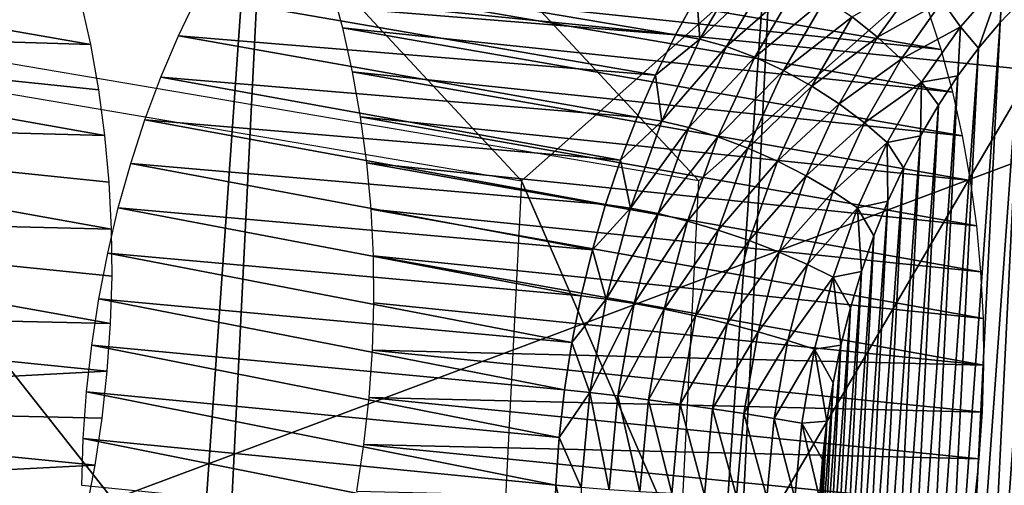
# Model space of a CAD drawing. Header units: millimetres. Extents: x -99 to 221, y -61 to 39.
# Tile 646 of 656: x 206.18 to 209.32, y 26.46 to 27.94. Entities that reach past the tile are written whole.
import ezdxf

# ---------------------------------------------------------------- set-up
doc = ezdxf.new("R2010")
doc.units = ezdxf.units.MM
doc.header["$LTSCALE"] = 33.374815
for name, color, linetype in [('33', 7, 'CONTINUOUS'), ('35', 7, 'CONTINUOUS'), ('49', 7, 'CONTINUOUS'), ('52', 7, 'CONTINUOUS'), ('92', 7, 'CONTINUOUS'), ('93', 7, 'CONTINUOUS'), ('94', 7, 'CONTINUOUS'), ('95', 7, 'CONTINUOUS'), ('97', 7, 'CONTINUOUS'), ('99', 7, 'CONTINUOUS')]:
    doc.layers.add(name, color=color, linetype=linetype)

msp = doc.modelspace()

# ---------------------------------------------------------------- linework, layer by layer
at = {"layer": '33', "color": 7, "linetype": 'CONTINUOUS'}
for points in [[(207.0578, 30.5035, -203.4012), (201.1174, -54.5208, -200.8429), (205.4371, 31.9106, -205.1626), (207.0578, 30.5035, -203.4012)], [(202.8787, -53.1137, -199.2222), (201.1174, -54.5208, -200.8429), (207.0578, 30.5035, -203.4012), (202.8787, -53.1137, -199.2222)], [(208.6133, 28.9647, -201.6918), (202.8787, -53.1137, -199.2222), (207.0578, 30.5035, -203.4012), (208.6133, 28.9647, -201.6918)], [(204.5881, -51.5749, -197.6666), (202.8787, -53.1137, -199.2222), (208.6133, 28.9647, -201.6918), (204.5881, -51.5749, -197.6666)], [(210.0988, 27.2993, -200.0399), (204.5881, -51.5749, -197.6666), (208.6133, 28.9647, -201.6918), (210.0988, 27.2993, -200.0399)], [(206.2401, -49.9095, -196.1811), (204.5881, -51.5749, -197.6666), (210.0988, 27.2993, -200.0399), (206.2401, -49.9095, -196.1811)], [(211.5096, 25.5123, -198.4505), (206.2401, -49.9095, -196.1811), (210.0988, 27.2993, -200.0399), (211.5096, 25.5123, -198.4505)]]:
    msp.add_3dface(points, dxfattribs=at)
at = {"layer": '35', "color": 7, "linetype": 'CONTINUOUS'}
for points in [[(208.4856, 29.4067, -201.1549), (205.0486, 28.218, -194.5488), (209.9861, 27.7245, -199.4863), (208.4856, 29.4067, -201.1549)], [(205.0486, 28.218, -194.5488), (206.4737, 26.413, -192.9434), (209.9861, 27.7245, -199.4863), (205.0486, 28.218, -194.5488)], [(209.9861, 27.7245, -199.4863), (206.4737, 26.413, -192.9434), (211.4111, 25.9195, -197.8808), (209.9861, 27.7245, -199.4863)]]:
    msp.add_3dface(points, dxfattribs=at)
at = {"layer": '49', "color": 7, "linetype": 'CONTINUOUS'}
msp.add_3dface([(205.8668, 26.0764, -192.8077), (206.4737, 26.413, -192.9434), (205.0486, 28.218, -194.5488), (205.8668, 26.0764, -192.8077)], dxfattribs=at)
at = {"layer": '52', "color": 7, "linetype": 'CONTINUOUS'}
for points in [[(208.6133, 28.9647, -201.6918), (208.4856, 29.4067, -201.1549), (209.9861, 27.7245, -199.4863), (208.6133, 28.9647, -201.6918)], [(210.0988, 27.2993, -200.0399), (208.6133, 28.9647, -201.6918), (209.9861, 27.7245, -199.4863), (210.0988, 27.2993, -200.0399)]]:
    msp.add_3dface(points, dxfattribs=at)
at = {"layer": '92', "color": 7, "linetype": 'CONTINUOUS'}
for points in [[(209.453, 28.0814, -244.5721), (209.531, 28.1454, -244.5005), (209.2866, 24.7521, -244.4057), (209.453, 28.0814, -244.5721)], [(209.2866, 24.7521, -244.4057), (209.531, 28.1454, -244.5005), (209.3582, 24.6882, -244.3277), (209.2866, 24.7521, -244.4057)], [(209.2183, 24.8225, -244.4811), (209.453, 28.0814, -244.5721), (209.2866, 24.7521, -244.4057), (209.2183, 24.8225, -244.4811)], [(209.3776, 28.0111, -244.6405), (209.453, 28.0814, -244.5721), (209.2183, 24.8225, -244.4811), (209.3776, 28.0111, -244.6405)], [(209.1534, 24.8991, -244.5536), (209.3776, 28.0111, -244.6405), (209.2183, 24.8225, -244.4811), (209.1534, 24.8991, -244.5536)], [(209.3051, 27.9345, -244.7053), (209.3776, 28.0111, -244.6405), (209.1534, 24.8991, -244.5536), (209.3051, 27.9345, -244.7053)], [(209.0925, 24.9814, -244.6228), (209.3051, 27.9345, -244.7053), (209.1534, 24.8991, -244.5536), (209.0925, 24.9814, -244.6228)], [(209.2359, 27.8522, -244.7663), (209.3051, 27.9345, -244.7053), (209.0925, 24.9814, -244.6228), (209.2359, 27.8522, -244.7663)], [(209.0355, 25.0694, -244.6886), (209.2359, 27.8522, -244.7663), (209.0925, 24.9814, -244.6228), (209.0355, 25.0694, -244.6886)], [(209.1701, 27.7642, -244.8233), (209.2359, 27.8522, -244.7663), (209.0355, 25.0694, -244.6886), (209.1701, 27.7642, -244.8233)], [(208.9828, 25.1626, -244.7506), (209.1701, 27.7642, -244.8233), (209.0355, 25.0694, -244.6886), (208.9828, 25.1626, -244.7506)], [(209.1081, 27.671, -244.876), (209.1701, 27.7642, -244.8233), (208.9828, 25.1626, -244.7506), (209.1081, 27.671, -244.876)], [(208.9345, 25.2606, -244.8086), (209.1081, 27.671, -244.876), (208.9828, 25.1626, -244.7506), (208.9345, 25.2606, -244.8086)], [(209.0501, 27.573, -244.9242), (209.1081, 27.671, -244.876), (208.9345, 25.2606, -244.8086), (209.0501, 27.573, -244.9242)], [(208.8909, 25.3631, -244.8625), (209.0501, 27.573, -244.9242), (208.9345, 25.2606, -244.8086), (208.8909, 25.3631, -244.8625)], [(208.9962, 27.4705, -244.9678), (209.0501, 27.573, -244.9242), (208.8909, 25.3631, -244.8625), (208.9962, 27.4705, -244.9678)], [(208.8521, 25.4696, -244.9119), (208.9962, 27.4705, -244.9678), (208.8909, 25.3631, -244.8625), (208.8521, 25.4696, -244.9119)], [(208.9468, 27.364, -245.0066), (208.9962, 27.4705, -244.9678), (208.8521, 25.4696, -244.9119), (208.9468, 27.364, -245.0066)], [(208.8182, 25.5799, -244.9568), (208.9468, 27.364, -245.0066), (208.8521, 25.4696, -244.9119), (208.8182, 25.5799, -244.9568)], [(208.9019, 27.2537, -245.0405), (208.9468, 27.364, -245.0066), (208.8182, 25.5799, -244.9568), (208.9019, 27.2537, -245.0405)], [(208.7895, 25.6933, -244.9969), (208.9019, 27.2537, -245.0405), (208.8182, 25.5799, -244.9568), (208.7895, 25.6933, -244.9969)], [(208.8618, 27.1403, -245.0692), (208.9019, 27.2537, -245.0405), (208.7895, 25.6933, -244.9969), (208.8618, 27.1403, -245.0692)], [(208.8267, 27.0241, -245.0927), (208.8618, 27.1403, -245.0692), (208.766, 25.8095, -245.032), (208.8267, 27.0241, -245.0927)], [(208.766, 25.8095, -245.032), (208.8618, 27.1403, -245.0692), (208.7895, 25.6933, -244.9969), (208.766, 25.8095, -245.032)], [(208.7477, 25.9282, -245.0621), (208.8267, 27.0241, -245.0927), (208.766, 25.8095, -245.032), (208.7477, 25.9282, -245.0621)], [(208.7966, 26.9054, -245.111), (208.8267, 27.0241, -245.0927), (208.7477, 25.9282, -245.0621), (208.7966, 26.9054, -245.111)], [(208.7349, 26.0486, -245.087), (208.7966, 26.9054, -245.111), (208.7477, 25.9282, -245.0621), (208.7349, 26.0486, -245.087)], [(208.7717, 26.785, -245.1238), (208.7966, 26.9054, -245.111), (208.7349, 26.0486, -245.087), (208.7717, 26.785, -245.1238)], [(208.7274, 26.1706, -245.1067), (208.7717, 26.785, -245.1238), (208.7349, 26.0486, -245.087), (208.7274, 26.1706, -245.1067)], [(208.752, 26.663, -245.1313), (208.7717, 26.785, -245.1238), (208.7274, 26.1706, -245.1067), (208.752, 26.663, -245.1313)], [(208.7254, 26.2934, -245.121), (208.752, 26.663, -245.1313), (208.7274, 26.1706, -245.1067), (208.7254, 26.2934, -245.121)], [(208.7377, 26.5402, -245.1333), (208.752, 26.663, -245.1313), (208.7254, 26.2934, -245.121), (208.7377, 26.5402, -245.1333)], [(208.7288, 26.4168, -245.1299), (208.7377, 26.5402, -245.1333), (208.7254, 26.2934, -245.121), (208.7288, 26.4168, -245.1299)]]:
    msp.add_3dface(points, dxfattribs=at)
at = {"layer": '93', "color": 7, "linetype": 'CONTINUOUS'}
for points in [[(206.8097, 28.1425, -243.3936), (208.2685, 27.8953, -244.8992), (206.7439, 28.0194, -243.4471), (206.8097, 28.1425, -243.3936)], [(208.3374, 28.0193, -244.8427), (208.2685, 27.8953, -244.8992), (206.8097, 28.1425, -243.3936), (208.3374, 28.0193, -244.8427)], [(206.7439, 28.0194, -243.4471), (208.2047, 27.7662, -244.9501), (206.6829, 27.8917, -243.4953), (206.7439, 28.0194, -243.4471)], [(208.2685, 27.8953, -244.8992), (208.2047, 27.7662, -244.9501), (206.7439, 28.0194, -243.4471), (208.2685, 27.8953, -244.8992)], [(206.6829, 27.8917, -243.4953), (208.1461, 27.6326, -244.9954), (206.627, 27.7597, -243.5381), (206.6829, 27.8917, -243.4953)], [(208.2047, 27.7662, -244.9501), (208.1461, 27.6326, -244.9954), (206.6829, 27.8917, -243.4953), (208.2047, 27.7662, -244.9501)], [(206.627, 27.7597, -243.5381), (208.093, 27.495, -245.0347), (206.5762, 27.624, -243.5752), (206.627, 27.7597, -243.5381)], [(208.1461, 27.6326, -244.9954), (208.093, 27.495, -245.0347), (206.627, 27.7597, -243.5381), (208.1461, 27.6326, -244.9954)], [(206.5762, 27.624, -243.5752), (208.0455, 27.3537, -245.068), (206.5309, 27.485, -243.6067), (206.5762, 27.624, -243.5752)], [(208.093, 27.495, -245.0347), (208.0455, 27.3537, -245.068), (206.5762, 27.624, -243.5752), (208.093, 27.495, -245.0347)], [(206.5309, 27.485, -243.6067), (208.0039, 27.2093, -245.0953), (206.4911, 27.3431, -243.6322), (206.5309, 27.485, -243.6067)], [(208.0455, 27.3537, -245.068), (208.0039, 27.2093, -245.0953), (206.5309, 27.485, -243.6067), (208.0455, 27.3537, -245.068)], [(206.4911, 27.3431, -243.6322), (207.9682, 27.0623, -245.1162), (206.4571, 27.1988, -243.6519), (206.4911, 27.3431, -243.6322)], [(208.0039, 27.2093, -245.0953), (207.9682, 27.0623, -245.1162), (206.4911, 27.3431, -243.6322), (208.0039, 27.2093, -245.0953)], [(206.4571, 27.1988, -243.6519), (207.9386, 26.9132, -245.1309), (206.4287, 27.0526, -243.6656), (206.4571, 27.1988, -243.6519)], [(207.9682, 27.0623, -245.1162), (207.9386, 26.9132, -245.1309), (206.4571, 27.1988, -243.6519), (207.9682, 27.0623, -245.1162)], [(206.4287, 27.0526, -243.6656), (207.9152, 26.7625, -245.1393), (206.4063, 26.9049, -243.6733), (206.4287, 27.0526, -243.6656)], [(207.9386, 26.9132, -245.1309), (207.9152, 26.7625, -245.1393), (206.4287, 27.0526, -243.6656), (207.9386, 26.9132, -245.1309)], [(206.4063, 26.9049, -243.6733), (207.8981, 26.6108, -245.1412), (206.3898, 26.7563, -243.6749), (206.4063, 26.9049, -243.6733)], [(207.9152, 26.7625, -245.1393), (207.8981, 26.6108, -245.1412), (206.4063, 26.9049, -243.6733), (207.9152, 26.7625, -245.1393)], [(206.3898, 26.7563, -243.6749), (207.8873, 26.4585, -245.1368), (206.3794, 26.6072, -243.6705), (206.3898, 26.7563, -243.6749)], [(207.8981, 26.6108, -245.1412), (207.8873, 26.4585, -245.1368), (206.3898, 26.7563, -243.6749), (207.8981, 26.6108, -245.1412)], [(187.3694, 26.4159, -223.957), (187.2234, 26.6661, -224.128), (208.3102, 24.6663, -244.5348), (187.3694, 26.4159, -223.957)], [(208.3102, 24.6663, -244.5348), (187.2234, 26.6661, -224.128), (208.2433, 24.7791, -244.613), (208.3102, 24.6663, -244.5348)], [(208.2433, 24.7791, -244.613), (187.2234, 26.6661, -224.128), (208.1814, 24.8977, -244.6867), (208.2433, 24.7791, -244.613)], [(208.1814, 24.8977, -244.6867), (187.2234, 26.6661, -224.128), (194.3506, 26.2085, -231.2742), (208.1814, 24.8977, -244.6867)], [(206.3794, 26.6072, -243.6705), (207.8829, 26.3062, -245.126), (206.3749, 26.458, -243.66), (206.3794, 26.6072, -243.6705)], [(207.8873, 26.4585, -245.1368), (207.8829, 26.3062, -245.126), (206.3794, 26.6072, -243.6705), (207.8873, 26.4585, -245.1368)]]:
    msp.add_3dface(points, dxfattribs=at)
at = {"layer": '94', "color": 7, "linetype": 'CONTINUOUS'}
for points in [[(204.4817, 27.9226, -234.3577), (206.4033, 27.8638, -236.3999), (204.4251, 28.21, -234.443), (204.4817, 27.9226, -234.3577)], [(206.4033, 27.8638, -236.3999), (206.372, 28.0049, -236.4453), (204.4251, 28.21, -234.443), (206.4033, 27.8638, -236.3999)], [(207.1693, 28.0544, -237.3542), (209.1162, 27.8481, -239.3564), (207.1266, 28.1881, -237.4102), (207.1693, 28.0544, -237.3542)], [(209.1162, 27.8481, -239.3564), (209.0734, 27.9806, -239.4124), (207.1266, 28.1881, -237.4102), (209.1162, 27.8481, -239.3564)], [(207.2064, 27.917, -237.3034), (209.1533, 27.7119, -239.3057), (207.1693, 28.0544, -237.3542), (207.2064, 27.917, -237.3034)], [(209.1533, 27.7119, -239.3057), (209.1162, 27.8481, -239.3564), (207.1693, 28.0544, -237.3542), (209.1533, 27.7119, -239.3057)], [(204.5147, 27.6258, -234.295), (206.4483, 27.5734, -236.3258), (204.4817, 27.9226, -234.3577), (204.5147, 27.6258, -234.295)], [(206.4483, 27.5734, -236.3258), (206.4288, 27.7198, -236.36), (204.4817, 27.9226, -234.3577), (206.4483, 27.5734, -236.3258)], [(206.4288, 27.7198, -236.36), (206.4033, 27.8638, -236.3999), (204.4817, 27.9226, -234.3577), (206.4288, 27.7198, -236.36)], [(207.2377, 27.7764, -237.258), (209.1847, 27.5724, -239.2604), (207.2064, 27.917, -237.3034), (207.2377, 27.7764, -237.258)], [(209.1847, 27.5724, -239.2604), (209.1533, 27.7119, -239.3057), (207.2064, 27.917, -237.3034), (209.1847, 27.5724, -239.2604)], [(207.2632, 27.6329, -237.2182), (209.2102, 27.43, -239.2206), (207.2377, 27.7764, -237.258), (207.2632, 27.6329, -237.2182)], [(209.2102, 27.43, -239.2206), (209.1847, 27.5724, -239.2604), (207.2377, 27.7764, -237.258), (209.2102, 27.43, -239.2206)], [(204.5237, 27.3234, -234.2558), (206.4695, 27.2755, -236.2749), (204.5147, 27.6258, -234.295), (204.5237, 27.3234, -234.2558)], [(206.4695, 27.2755, -236.2749), (206.4619, 27.4252, -236.2974), (204.5147, 27.6258, -234.295), (206.4695, 27.2755, -236.2749)], [(206.4619, 27.4252, -236.2974), (206.4483, 27.5734, -236.3258), (204.5147, 27.6258, -234.295), (206.4619, 27.4252, -236.2974)], [(207.2828, 27.487, -237.184), (209.2299, 27.2853, -239.1864), (207.2632, 27.6329, -237.2182), (207.2828, 27.487, -237.184)], [(209.2299, 27.2853, -239.1864), (209.2102, 27.43, -239.2206), (207.2632, 27.6329, -237.2182), (209.2299, 27.2853, -239.1864)], [(207.2964, 27.3392, -237.1556), (209.2435, 27.1386, -239.1581), (207.2828, 27.487, -237.184), (207.2964, 27.3392, -237.1556)], [(209.2435, 27.1386, -239.1581), (209.2299, 27.2853, -239.1864), (207.2828, 27.487, -237.184), (209.2435, 27.1386, -239.1581)], [(207.304, 27.19, -237.1331), (209.2512, 26.9905, -239.1357), (207.2964, 27.3392, -237.1556), (207.304, 27.19, -237.1331)], [(209.2512, 26.9905, -239.1357), (209.2435, 27.1386, -239.1581), (207.2964, 27.3392, -237.1556), (209.2512, 26.9905, -239.1357)], [(204.5085, 27.019, -234.2406), (206.4664, 26.9738, -236.2478), (204.5237, 27.3234, -234.2558), (204.5085, 27.019, -234.2406)], [(206.4664, 26.9738, -236.2478), (206.471, 27.1249, -236.2584), (204.5237, 27.3234, -234.2558), (206.4664, 26.9738, -236.2478)], [(206.471, 27.1249, -236.2584), (206.4695, 27.2755, -236.2749), (204.5237, 27.3234, -234.2558), (206.471, 27.1249, -236.2584)], [(207.3055, 27.0398, -237.1166), (209.2528, 26.8413, -239.1192), (207.304, 27.19, -237.1331), (207.3055, 27.0398, -237.1166)], [(209.2528, 26.8413, -239.1192), (209.2512, 26.9905, -239.1357), (207.304, 27.19, -237.1331), (209.2528, 26.8413, -239.1192)], [(204.4693, 26.7165, -234.2495), (206.4559, 26.8227, -236.2433), (204.5085, 27.019, -234.2406), (204.4693, 26.7165, -234.2495)], [(206.4559, 26.8227, -236.2433), (206.4664, 26.9738, -236.2478), (204.5085, 27.019, -234.2406), (206.4559, 26.8227, -236.2433)], [(207.301, 26.8892, -237.1061), (209.2528, 26.8413, -239.1192), (207.3055, 27.0398, -237.1166), (207.301, 26.8892, -237.1061)], [(207.2905, 26.7385, -237.1015), (209.2483, 26.6918, -239.1087), (207.301, 26.8892, -237.1061), (207.2905, 26.7385, -237.1015)], [(209.2483, 26.6918, -239.1087), (209.2528, 26.8413, -239.1192), (207.301, 26.8892, -237.1061), (209.2483, 26.6918, -239.1087)], [(206.4393, 26.672, -236.2448), (206.4559, 26.8227, -236.2433), (204.4693, 26.7165, -234.2495), (206.4393, 26.672, -236.2448)], [(207.2739, 26.5883, -237.1031), (209.2378, 26.5422, -239.1042), (207.2905, 26.7385, -237.1015), (207.2739, 26.5883, -237.1031)], [(209.2378, 26.5422, -239.1042), (209.2483, 26.6918, -239.1087), (207.2905, 26.7385, -237.1015), (209.2378, 26.5422, -239.1042)], [(204.4066, 26.4198, -234.2825), (206.4168, 26.5224, -236.2523), (204.4693, 26.7165, -234.2495), (204.4066, 26.4198, -234.2825)], [(206.4168, 26.5224, -236.2523), (206.4393, 26.672, -236.2448), (204.4693, 26.7165, -234.2495), (206.4168, 26.5224, -236.2523)], [(190.5404, 26.6661, -220.811), (190.3694, 26.4159, -220.957), (211.0254, 24.7791, -241.8308), (190.5404, 26.6661, -220.811)], [(209.2356, 25.1114, -239.8149), (190.5404, 26.6661, -220.811), (209.6526, 25.0718, -240.2438), (209.2356, 25.1114, -239.8149)], [(206.035, 25.4151, -236.5235), (190.5404, 26.6661, -220.811), (206.4528, 25.3754, -236.9532), (206.035, 25.4151, -236.5235)], [(206.4528, 25.3754, -236.9532), (190.5404, 26.6661, -220.811), (206.8698, 25.3359, -237.382), (206.4528, 25.3754, -236.9532)], [(211.0991, 24.8977, -241.769), (190.5404, 26.6661, -220.811), (211.0254, 24.7791, -241.8308), (211.0991, 24.8977, -241.769)], [(190.5404, 26.6661, -220.811), (211.0991, 24.8977, -241.769), (209.6526, 25.0718, -240.2438), (190.5404, 26.6661, -220.811)], [(208.8177, 25.151, -239.3853), (190.5404, 26.6661, -220.811), (209.2356, 25.1114, -239.8149), (208.8177, 25.151, -239.3853)], [(190.5404, 26.6661, -220.811), (208.8177, 25.151, -239.3853), (206.8698, 25.3359, -237.382), (190.5404, 26.6661, -220.811)], [(207.2514, 26.4391, -237.1107), (209.2213, 26.3931, -239.1058), (207.2739, 26.5883, -237.1031), (207.2514, 26.4391, -237.1107)], [(209.2213, 26.3931, -239.1058), (209.2378, 26.5422, -239.1042), (207.2739, 26.5883, -237.1031), (209.2213, 26.3931, -239.1058)], [(206.3884, 26.3741, -236.2659), (206.4168, 26.5224, -236.2523), (204.4066, 26.4198, -234.2825), (206.3884, 26.3741, -236.2659)]]:
    msp.add_3dface(points, dxfattribs=at)
at = {"layer": '95', "color": 7, "linetype": 'CONTINUOUS'}
for points in [[(208.3374, 28.0193, -244.8427), (208.4887, 28.1232, -244.8481), (208.3468, 27.8816, -244.9658), (208.3374, 28.0193, -244.8427)], [(208.4887, 28.1232, -244.8481), (208.5722, 28.0963, -244.9035), (208.3468, 27.8816, -244.9658), (208.4887, 28.1232, -244.8481)], [(208.5722, 28.0963, -244.9035), (208.4321, 27.8575, -245.0197), (208.3468, 27.8816, -244.9658), (208.5722, 28.0963, -244.9035)], [(208.5722, 28.0963, -244.9035), (208.6591, 28.058, -244.9455), (208.4321, 27.8575, -245.0197), (208.5722, 28.0963, -244.9035)], [(208.6591, 28.058, -244.9455), (208.522, 27.8236, -245.0591), (208.4321, 27.8575, -245.0197), (208.6591, 28.058, -244.9455)], [(208.6591, 28.058, -244.9455), (208.7467, 28.0093, -244.9727), (208.522, 27.8236, -245.0591), (208.6591, 28.058, -244.9455)], [(209.0524, 28.0801, -244.861), (208.9139, 27.8872, -244.9801), (208.8325, 27.9518, -244.9844), (209.0524, 28.0801, -244.861)], [(209.0524, 28.0801, -244.861), (209.12, 28.002, -244.847), (208.9139, 27.8872, -244.9801), (209.0524, 28.0801, -244.861)], [(209.3148, 28.0763, -244.6973), (209.1781, 27.9202, -244.8183), (209.12, 28.002, -244.847), (209.3148, 28.0763, -244.6973)], [(209.3148, 28.0763, -244.6973), (209.2359, 27.8522, -244.7663), (209.1781, 27.9202, -244.8183), (209.3148, 28.0763, -244.6973)], [(209.3051, 27.9345, -244.7053), (209.2359, 27.8522, -244.7663), (209.3148, 28.0763, -244.6973), (209.3051, 27.9345, -244.7053)], [(209.3776, 28.0111, -244.6405), (209.3051, 27.9345, -244.7053), (209.3148, 28.0763, -244.6973), (209.3776, 28.0111, -244.6405)], [(208.2685, 27.8953, -244.8992), (208.3374, 28.0193, -244.8427), (208.3468, 27.8816, -244.9658), (208.2685, 27.8953, -244.8992)], [(208.7467, 28.0093, -244.9727), (208.6136, 27.7809, -245.083), (208.522, 27.8236, -245.0591), (208.7467, 28.0093, -244.9727)], [(208.7467, 28.0093, -244.9727), (208.8325, 27.9518, -244.9844), (208.6136, 27.7809, -245.083), (208.7467, 28.0093, -244.9727)], [(209.12, 28.002, -244.847), (208.9885, 27.8174, -244.9601), (208.9139, 27.8872, -244.9801), (209.12, 28.002, -244.847)], [(209.12, 28.002, -244.847), (209.1781, 27.9202, -244.8183), (208.9885, 27.8174, -244.9601), (209.12, 28.002, -244.847)], [(208.8325, 27.9518, -244.9844), (208.7042, 27.7307, -245.0905), (208.6136, 27.7809, -245.083), (208.8325, 27.9518, -244.9844)], [(208.8325, 27.9518, -244.9844), (208.9139, 27.8872, -244.9801), (208.7042, 27.7307, -245.0905), (208.8325, 27.9518, -244.9844)], [(209.1781, 27.9202, -244.8183), (209.054, 27.7444, -244.9249), (208.9885, 27.8174, -244.9601), (209.1781, 27.9202, -244.8183)], [(209.1781, 27.9202, -244.8183), (209.1701, 27.7642, -244.8233), (209.054, 27.7444, -244.9249), (209.1781, 27.9202, -244.8183)], [(209.2359, 27.8522, -244.7663), (209.1701, 27.7642, -244.8233), (209.1781, 27.9202, -244.8183), (209.2359, 27.8522, -244.7663)], [(208.2047, 27.7662, -244.9501), (208.2685, 27.8953, -244.8992), (208.3468, 27.8816, -244.9658), (208.2047, 27.7662, -244.9501)], [(208.2047, 27.7662, -244.9501), (208.3468, 27.8816, -244.9658), (208.225, 27.6201, -245.0615), (208.2047, 27.7662, -244.9501)], [(208.3468, 27.8816, -244.9658), (208.4321, 27.8575, -245.0197), (208.225, 27.6201, -245.0615), (208.3468, 27.8816, -244.9658)], [(208.9139, 27.8872, -244.9801), (208.7913, 27.6746, -245.0816), (208.7042, 27.7307, -245.0905), (208.9139, 27.8872, -244.9801)], [(208.9139, 27.8872, -244.9801), (208.9885, 27.8174, -244.9601), (208.7913, 27.6746, -245.0816), (208.9139, 27.8872, -244.9801)], [(208.4321, 27.8575, -245.0197), (208.3119, 27.5991, -245.1141), (208.225, 27.6201, -245.0615), (208.4321, 27.8575, -245.0197)], [(208.4321, 27.8575, -245.0197), (208.522, 27.8236, -245.0591), (208.3119, 27.5991, -245.1141), (208.4321, 27.8575, -245.0197)], [(208.522, 27.8236, -245.0591), (208.4043, 27.57, -245.1515), (208.3119, 27.5991, -245.1141), (208.522, 27.8236, -245.0591)], [(208.522, 27.8236, -245.0591), (208.6136, 27.7809, -245.083), (208.4043, 27.57, -245.1515), (208.522, 27.8236, -245.0591)], [(208.9885, 27.8174, -244.9601), (208.872, 27.6141, -245.0563), (208.7913, 27.6746, -245.0816), (208.9885, 27.8174, -244.9601)], [(208.9885, 27.8174, -244.9601), (209.054, 27.7444, -244.9249), (208.872, 27.6141, -245.0563), (208.9885, 27.8174, -244.9601)], [(208.6136, 27.7809, -245.083), (208.4993, 27.534, -245.1726), (208.4043, 27.57, -245.1515), (208.6136, 27.7809, -245.083)], [(208.6136, 27.7809, -245.083), (208.7042, 27.7307, -245.0905), (208.4993, 27.534, -245.1726), (208.6136, 27.7809, -245.083)], [(208.1461, 27.6326, -244.9954), (208.2047, 27.7662, -244.9501), (208.225, 27.6201, -245.0615), (208.1461, 27.6326, -244.9954)], [(209.054, 27.7444, -244.9249), (208.9441, 27.5511, -245.0155), (208.872, 27.6141, -245.0563), (209.054, 27.7444, -244.9249)], [(209.054, 27.7444, -244.9249), (209.0501, 27.573, -244.9242), (208.9441, 27.5511, -245.0155), (209.054, 27.7444, -244.9249)], [(209.1081, 27.671, -244.876), (209.0501, 27.573, -244.9242), (209.054, 27.7444, -244.9249), (209.1081, 27.671, -244.876)], [(209.1701, 27.7642, -244.8233), (209.1081, 27.671, -244.876), (209.054, 27.7444, -244.9249), (209.1701, 27.7642, -244.8233)], [(208.7042, 27.7307, -245.0905), (208.5941, 27.4919, -245.1768), (208.4993, 27.534, -245.1726), (208.7042, 27.7307, -245.0905)], [(208.7042, 27.7307, -245.0905), (208.7913, 27.6746, -245.0816), (208.5941, 27.4919, -245.1768), (208.7042, 27.7307, -245.0905)], [(208.7913, 27.6746, -245.0816), (208.686, 27.445, -245.1639), (208.5941, 27.4919, -245.1768), (208.7913, 27.6746, -245.0816)], [(208.7913, 27.6746, -245.0816), (208.872, 27.6141, -245.0563), (208.686, 27.445, -245.1639), (208.7913, 27.6746, -245.0816)], [(208.093, 27.495, -245.0347), (208.1461, 27.6326, -244.9954), (208.225, 27.6201, -245.0615), (208.093, 27.495, -245.0347)], [(208.093, 27.495, -245.0347), (208.225, 27.6201, -245.0615), (208.1249, 27.3424, -245.1338), (208.093, 27.495, -245.0347)], [(208.225, 27.6201, -245.0615), (208.3119, 27.5991, -245.1141), (208.1249, 27.3424, -245.1338), (208.225, 27.6201, -245.0615)], [(208.3119, 27.5991, -245.1141), (208.2131, 27.3246, -245.1854), (208.1249, 27.3424, -245.1338), (208.3119, 27.5991, -245.1141)], [(208.3119, 27.5991, -245.1141), (208.4043, 27.57, -245.1515), (208.2131, 27.3246, -245.1854), (208.3119, 27.5991, -245.1141)], [(208.872, 27.6141, -245.0563), (208.772, 27.3948, -245.1344), (208.686, 27.445, -245.1639), (208.872, 27.6141, -245.0563)], [(208.872, 27.6141, -245.0563), (208.9441, 27.5511, -245.0155), (208.772, 27.3948, -245.1344), (208.872, 27.6141, -245.0563)], [(208.4043, 27.57, -245.1515), (208.3076, 27.3009, -245.2213), (208.2131, 27.3246, -245.1854), (208.4043, 27.57, -245.1515)], [(208.4043, 27.57, -245.1515), (208.4993, 27.534, -245.1726), (208.3076, 27.3009, -245.2213), (208.4043, 27.57, -245.1515)], [(209.0501, 27.573, -244.9242), (208.9962, 27.4705, -244.9678), (208.9441, 27.5511, -245.0155), (209.0501, 27.573, -244.9242)], [(208.4993, 27.534, -245.1726), (208.4054, 27.2719, -245.2403), (208.3076, 27.3009, -245.2213), (208.4993, 27.534, -245.1726)], [(208.4993, 27.534, -245.1726), (208.5941, 27.4919, -245.1768), (208.4054, 27.2719, -245.2403), (208.4993, 27.534, -245.1726)], [(208.9441, 27.5511, -245.0155), (208.8497, 27.3428, -245.089), (208.772, 27.3948, -245.1344), (208.9441, 27.5511, -245.0155)], [(208.9441, 27.5511, -245.0155), (208.9468, 27.364, -245.0066), (208.8497, 27.3428, -245.089), (208.9441, 27.5511, -245.0155)], [(208.9962, 27.4705, -244.9678), (208.9468, 27.364, -245.0066), (208.9441, 27.5511, -245.0155), (208.9962, 27.4705, -244.9678)], [(208.0455, 27.3537, -245.068), (208.093, 27.495, -245.0347), (208.1249, 27.3424, -245.1338), (208.0455, 27.3537, -245.068)], [(208.5941, 27.4919, -245.1768), (208.5037, 27.2385, -245.2419), (208.4054, 27.2719, -245.2403), (208.5941, 27.4919, -245.1768)], [(208.5941, 27.4919, -245.1768), (208.686, 27.445, -245.1639), (208.5037, 27.2385, -245.2419), (208.5941, 27.4919, -245.1768)], [(208.686, 27.445, -245.1639), (208.5995, 27.2017, -245.2261), (208.5037, 27.2385, -245.2419), (208.686, 27.445, -245.1639)], [(208.686, 27.445, -245.1639), (208.772, 27.3948, -245.1344), (208.5995, 27.2017, -245.2261), (208.686, 27.445, -245.1639)], [(208.772, 27.3948, -245.1344), (208.6899, 27.1626, -245.1933), (208.5995, 27.2017, -245.2261), (208.772, 27.3948, -245.1344)], [(208.772, 27.3948, -245.1344), (208.8497, 27.3428, -245.089), (208.6899, 27.1626, -245.1933), (208.772, 27.3948, -245.1344)], [(208.9468, 27.364, -245.0066), (208.9019, 27.2537, -245.0405), (208.8497, 27.3428, -245.089), (208.9468, 27.364, -245.0066)], [(208.0039, 27.2093, -245.0953), (208.0455, 27.3537, -245.068), (208.1249, 27.3424, -245.1338), (208.0039, 27.2093, -245.0953)], [(208.0039, 27.2093, -245.0953), (208.1249, 27.3424, -245.1338), (208.0479, 27.0523, -245.1818), (208.0039, 27.2093, -245.0953)], [(208.1249, 27.3424, -245.1338), (208.2131, 27.3246, -245.1854), (208.0479, 27.0523, -245.1818), (208.1249, 27.3424, -245.1338)], [(208.8497, 27.3428, -245.089), (208.7723, 27.1224, -245.1444), (208.6899, 27.1626, -245.1933), (208.8497, 27.3428, -245.089)], [(208.8497, 27.3428, -245.089), (208.8618, 27.1403, -245.0692), (208.7723, 27.1224, -245.1444), (208.8497, 27.3428, -245.089)], [(208.9019, 27.2537, -245.0405), (208.8618, 27.1403, -245.0692), (208.8497, 27.3428, -245.089), (208.9019, 27.2537, -245.0405)], [(208.2131, 27.3246, -245.1854), (208.1372, 27.038, -245.2327), (208.0479, 27.0523, -245.1818), (208.2131, 27.3246, -245.1854)], [(208.2131, 27.3246, -245.1854), (208.3076, 27.3009, -245.2213), (208.1372, 27.038, -245.2327), (208.2131, 27.3246, -245.1854)], [(208.3076, 27.3009, -245.2213), (208.2332, 27.0198, -245.2675), (208.1372, 27.038, -245.2327), (208.3076, 27.3009, -245.2213)], [(208.3076, 27.3009, -245.2213), (208.4054, 27.2719, -245.2403), (208.2332, 27.0198, -245.2675), (208.3076, 27.3009, -245.2213)], [(208.4054, 27.2719, -245.2403), (208.3332, 26.9983, -245.2851), (208.2332, 27.0198, -245.2675), (208.4054, 27.2719, -245.2403)], [(208.4054, 27.2719, -245.2403), (208.5037, 27.2385, -245.2419), (208.3332, 26.9983, -245.2851), (208.4054, 27.2719, -245.2403)], [(208.5037, 27.2385, -245.2419), (208.4341, 26.974, -245.285), (208.3332, 26.9983, -245.2851), (208.5037, 27.2385, -245.2419)], [(208.5037, 27.2385, -245.2419), (208.5995, 27.2017, -245.2261), (208.4341, 26.974, -245.285), (208.5037, 27.2385, -245.2419)], [(207.9682, 27.0623, -245.1162), (208.0039, 27.2093, -245.0953), (208.0479, 27.0523, -245.1818), (207.9682, 27.0623, -245.1162)], [(208.5995, 27.2017, -245.2261), (208.533, 26.9478, -245.2672), (208.4341, 26.974, -245.285), (208.5995, 27.2017, -245.2261)], [(208.5995, 27.2017, -245.2261), (208.6899, 27.1626, -245.1933), (208.533, 26.9478, -245.2672), (208.5995, 27.2017, -245.2261)], [(208.6899, 27.1626, -245.1933), (208.6268, 26.9204, -245.2322), (208.533, 26.9478, -245.2672), (208.6899, 27.1626, -245.1933)], [(208.6899, 27.1626, -245.1933), (208.7723, 27.1224, -245.1444), (208.6268, 26.9204, -245.2322), (208.6899, 27.1626, -245.1933)], [(208.7723, 27.1224, -245.1444), (208.7127, 26.8926, -245.181), (208.6268, 26.9204, -245.2322), (208.7723, 27.1224, -245.1444)], [(208.7723, 27.1224, -245.1444), (208.7966, 26.9054, -245.111), (208.7127, 26.8926, -245.181), (208.7723, 27.1224, -245.1444)], [(208.8618, 27.1403, -245.0692), (208.8267, 27.0241, -245.0927), (208.7723, 27.1224, -245.1444), (208.8618, 27.1403, -245.0692)], [(208.8267, 27.0241, -245.0927), (208.7966, 26.9054, -245.111), (208.7723, 27.1224, -245.1444), (208.8267, 27.0241, -245.0927)], [(207.9386, 26.9132, -245.1309), (207.9682, 27.0623, -245.1162), (208.0479, 27.0523, -245.1818), (207.9386, 26.9132, -245.1309)], [(207.9386, 26.9132, -245.1309), (208.0479, 27.0523, -245.1818), (207.9952, 26.7539, -245.2047), (207.9386, 26.9132, -245.1309)], [(208.0479, 27.0523, -245.1818), (208.1372, 27.038, -245.2327), (207.9952, 26.7539, -245.2047), (208.0479, 27.0523, -245.1818)], [(208.1372, 27.038, -245.2327), (208.0851, 26.7432, -245.2553), (207.9952, 26.7539, -245.2047), (208.1372, 27.038, -245.2327)], [(208.1372, 27.038, -245.2327), (208.2332, 27.0198, -245.2675), (208.0851, 26.7432, -245.2553), (208.1372, 27.038, -245.2327)], [(208.2332, 27.0198, -245.2675), (208.1823, 26.7307, -245.2896), (208.0851, 26.7432, -245.2553), (208.2332, 27.0198, -245.2675)], [(208.2332, 27.0198, -245.2675), (208.3332, 26.9983, -245.2851), (208.1823, 26.7307, -245.2896), (208.2332, 27.0198, -245.2675)], [(208.3332, 26.9983, -245.2851), (208.2837, 26.7169, -245.3065), (208.1823, 26.7307, -245.2896), (208.3332, 26.9983, -245.2851)], [(208.3332, 26.9983, -245.2851), (208.4341, 26.974, -245.285), (208.2837, 26.7169, -245.3065), (208.3332, 26.9983, -245.2851)], [(208.4341, 26.974, -245.285), (208.3864, 26.7022, -245.3055), (208.2837, 26.7169, -245.3065), (208.4341, 26.974, -245.285)], [(208.4341, 26.974, -245.285), (208.533, 26.9478, -245.2672), (208.3864, 26.7022, -245.3055), (208.4341, 26.974, -245.285)], [(208.533, 26.9478, -245.2672), (208.4873, 26.6869, -245.2867), (208.3864, 26.7022, -245.3055), (208.533, 26.9478, -245.2672)], [(208.533, 26.9478, -245.2672), (208.6268, 26.9204, -245.2322), (208.4873, 26.6869, -245.2867), (208.533, 26.9478, -245.2672)], [(207.9152, 26.7625, -245.1393), (207.9386, 26.9132, -245.1309), (207.9952, 26.7539, -245.2047), (207.9152, 26.7625, -245.1393)], [(208.6268, 26.9204, -245.2322), (208.5834, 26.6715, -245.2507), (208.4873, 26.6869, -245.2867), (208.6268, 26.9204, -245.2322)], [(208.6268, 26.9204, -245.2322), (208.7127, 26.8926, -245.181), (208.5834, 26.6715, -245.2507), (208.6268, 26.9204, -245.2322)], [(208.7127, 26.8926, -245.181), (208.6718, 26.6566, -245.1984), (208.5834, 26.6715, -245.2507), (208.7127, 26.8926, -245.181)], [(208.7127, 26.8926, -245.181), (208.752, 26.663, -245.1313), (208.6718, 26.6566, -245.1984), (208.7127, 26.8926, -245.181)], [(208.7966, 26.9054, -245.111), (208.7717, 26.785, -245.1238), (208.7127, 26.8926, -245.181), (208.7966, 26.9054, -245.111)], [(208.7717, 26.785, -245.1238), (208.752, 26.663, -245.1313), (208.7127, 26.8926, -245.181), (208.7717, 26.785, -245.1238)], [(207.8981, 26.6108, -245.1412), (207.9152, 26.7625, -245.1393), (207.9952, 26.7539, -245.2047), (207.8981, 26.6108, -245.1412)], [(207.8981, 26.6108, -245.1412), (207.9952, 26.7539, -245.2047), (207.9674, 26.4512, -245.2022), (207.8981, 26.6108, -245.1412)], [(207.9952, 26.7539, -245.2047), (208.0577, 26.4442, -245.2528), (207.9674, 26.4512, -245.2022), (207.9952, 26.7539, -245.2047)], [(208.0851, 26.7432, -245.2553), (208.0577, 26.4442, -245.2528), (207.9952, 26.7539, -245.2047), (208.0851, 26.7432, -245.2553)], [(208.0851, 26.7432, -245.2553), (208.1554, 26.4376, -245.2872), (208.0577, 26.4442, -245.2528), (208.0851, 26.7432, -245.2553)], [(208.1823, 26.7307, -245.2896), (208.1554, 26.4376, -245.2872), (208.0851, 26.7432, -245.2553), (208.1823, 26.7307, -245.2896)], [(208.1823, 26.7307, -245.2896), (208.2576, 26.4316, -245.3041), (208.1554, 26.4376, -245.2872), (208.1823, 26.7307, -245.2896)], [(208.2837, 26.7169, -245.3065), (208.2576, 26.4316, -245.3041), (208.1823, 26.7307, -245.2896), (208.2837, 26.7169, -245.3065)], [(208.2837, 26.7169, -245.3065), (208.3612, 26.4265, -245.3032), (208.2576, 26.4316, -245.3041), (208.2837, 26.7169, -245.3065)], [(208.3864, 26.7022, -245.3055), (208.3612, 26.4265, -245.3032), (208.2837, 26.7169, -245.3065), (208.3864, 26.7022, -245.3055)], [(208.3864, 26.7022, -245.3055), (208.4632, 26.4223, -245.2844), (208.3612, 26.4265, -245.3032), (208.3864, 26.7022, -245.3055)], [(208.4873, 26.6869, -245.2867), (208.4632, 26.4223, -245.2844), (208.3864, 26.7022, -245.3055), (208.4873, 26.6869, -245.2867)], [(208.4873, 26.6869, -245.2867), (208.5605, 26.4193, -245.2484), (208.4632, 26.4223, -245.2844), (208.4873, 26.6869, -245.2867)], [(208.5834, 26.6715, -245.2507), (208.5605, 26.4193, -245.2484), (208.4873, 26.6869, -245.2867), (208.5834, 26.6715, -245.2507)], [(208.5834, 26.6715, -245.2507), (208.6501, 26.4174, -245.1962), (208.5605, 26.4193, -245.2484), (208.5834, 26.6715, -245.2507)], [(208.6718, 26.6566, -245.1984), (208.6501, 26.4174, -245.1962), (208.5834, 26.6715, -245.2507), (208.6718, 26.6566, -245.1984)], [(208.6718, 26.6566, -245.1984), (208.7288, 26.4168, -245.1299), (208.6501, 26.4174, -245.1962), (208.6718, 26.6566, -245.1984)], [(208.752, 26.663, -245.1313), (208.7377, 26.5402, -245.1333), (208.6718, 26.6566, -245.1984), (208.752, 26.663, -245.1313)], [(208.7377, 26.5402, -245.1333), (208.7288, 26.4168, -245.1299), (208.6718, 26.6566, -245.1984), (208.7377, 26.5402, -245.1333)], [(207.8873, 26.4585, -245.1368), (207.8981, 26.6108, -245.1412), (207.9674, 26.4512, -245.2022), (207.8873, 26.4585, -245.1368)], [(207.8829, 26.3062, -245.126), (207.8873, 26.4585, -245.1368), (207.965, 26.1486, -245.1744), (207.8829, 26.3062, -245.126)], [(207.8873, 26.4585, -245.1368), (207.9674, 26.4512, -245.2022), (207.965, 26.1486, -245.1744), (207.8873, 26.4585, -245.1368)]]:
    msp.add_3dface(points, dxfattribs=at)
at = {"layer": '97', "color": 7, "linetype": 'CONTINUOUS'}
for points in [[(207.7771, 27.4292, -241.9304), (205.8948, 29.4508, -240.048), (205.0748, 27.8886, -239.228), (207.7771, 27.4292, -241.9304)], [(209.563, 29.0104, -243.7162), (205.8948, 29.4508, -240.048), (207.7771, 27.4292, -241.9304), (209.563, 29.0104, -243.7162)], [(209.3079, 23.9066, -243.4611), (209.563, 29.0104, -243.7162), (207.7771, 27.4292, -241.9304), (209.3079, 23.9066, -243.4611)], [(209.563, 29.0104, -243.7162), (209.3079, 23.9066, -243.4611), (209.3738, 23.9087, -243.527), (209.563, 29.0104, -243.7162)], [(207.6971, 25.8273, -241.8503), (209.3079, 23.9066, -243.4611), (207.7771, 27.4292, -241.9304), (207.6971, 25.8273, -241.8503)]]:
    msp.add_3dface(points, dxfattribs=at)
at = {"layer": '99', "color": 7, "linetype": 'CONTINUOUS'}
for points in [[(202.6677, 28.3881, -235.6896), (206.4605, 29.4508, -239.4824), (205.6415, 27.8884, -238.6633), (202.6677, 28.3881, -235.6896)], [(205.6415, 27.8884, -238.6633), (206.4605, 29.4508, -239.4824), (208.3428, 27.4292, -241.3647), (205.6415, 27.8884, -238.6633)], [(206.4605, 29.4508, -239.4824), (210.1287, 29.0104, -243.1505), (208.3428, 27.4292, -241.3647), (206.4605, 29.4508, -239.4824)], [(208.3428, 27.4292, -241.3647), (210.1287, 29.0104, -243.1505), (208.2628, 25.8273, -241.2847), (208.3428, 27.4292, -241.3647)], [(210.1287, 29.0104, -243.1505), (209.8736, 23.9066, -242.8955), (208.2628, 25.8273, -241.2847), (210.1287, 29.0104, -243.1505)]]:
    msp.add_3dface(points, dxfattribs=at)

doc.saveas('drawing.dxf')
